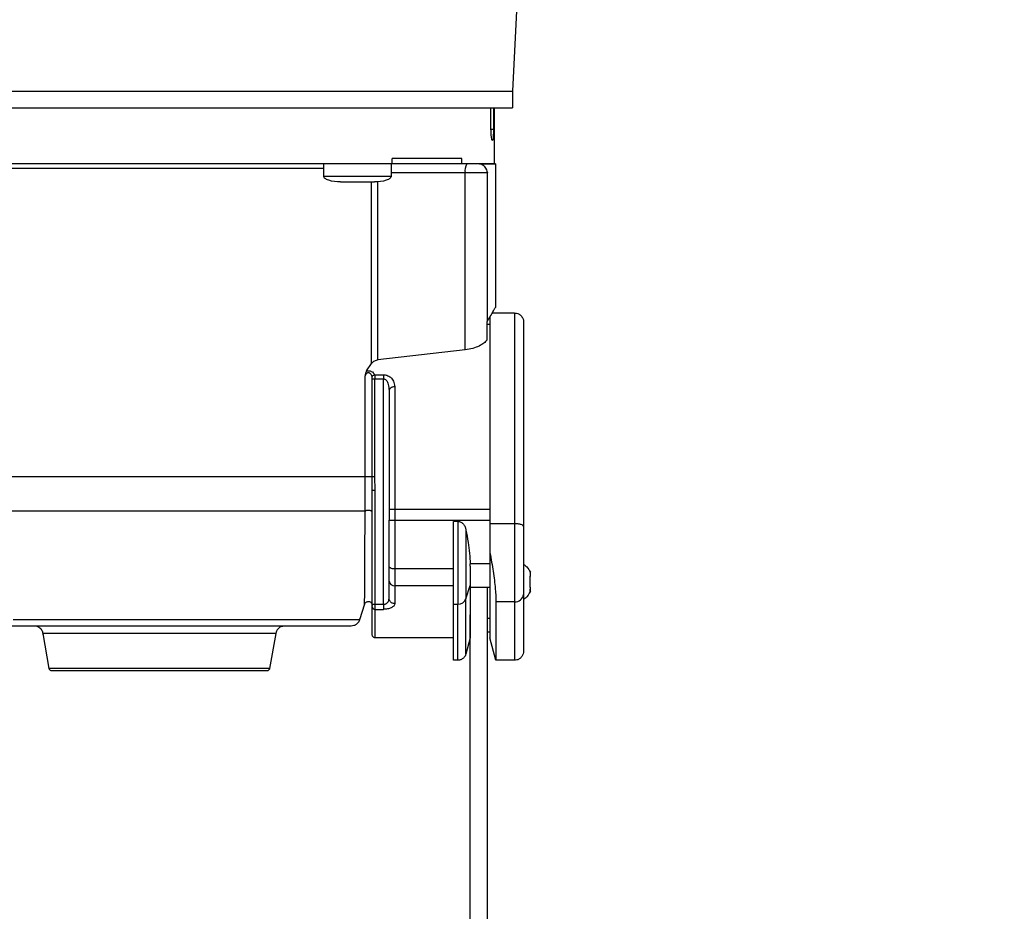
# Model space of a CAD drawing. Header units: inches. Extents: x 170 to 288, y 234 to 248.
# Tile 418 of 480: x 256.281 to 256.512, y 244.055 to 244.264. Entities that reach past the tile are written whole.
import ezdxf

# ---------------------------------------------------------------- set-up
doc = ezdxf.new("R2010")
doc.units = ezdxf.units.IN
doc.header["$LTSCALE"] = 0.25
doc.header["$MEASUREMENT"] = 0
doc.layers.add('ANNOTATIONS', color=1, linetype='Continuous')
doc.layers.add('STANDARD Z GUIDE MOTOR RH', color=7, linetype='Continuous')
doc.styles.add('ARIAL', font='arial.ttf', dxfattribs={"height": 0.09375})
doc.dimstyles.new('STANDARD$0', dxfattribs={"dimtxt": 0.09375, "dimasz": 0.09375, "dimexe": 0.03125, "dimexo": 0.046875, "dimgap": 0.09, "dimtad": 0, "dimtih": 1, "dimtoh": 1, "dimdec": 4, "dimzin": 0, "dimdsep": 46, "dimtxsty": 'ARIAL', "dimcen": 0.09, "dimadec": 0, "dimazin": 0, "dimtfac": 1, "dimtdec": 4, "dimtofl": 0, "dimtmove": 0, "dimatfit": 1, "dimfxl": 1, "dimtolj": 1, "dimtzin": 0, "dimarcsym": 0})

# ---------------------------------------------------------------- blocks, each defined once
blk = doc.blocks.new('*D38')
at = {"layer": 'ANNOTATIONS', "color": 0, "lineweight": -2, "transparency": 16777216}
for p, q in [((255.6056498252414, 244.2748611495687), (255.6056498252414, 245.4337754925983)), ((256.5118994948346, 244.7789401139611), (256.5118994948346, 245.4337754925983)), ((255.6993998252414, 245.4025254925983), (255.8056151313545, 245.4025254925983)), ((256.4181494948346, 245.4025254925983), (256.3862588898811, 245.4025254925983))]:
    blk.add_line(p, q, dxfattribs=at)
at = {"layer": 'ANNOTATIONS', "color": 0, "transparency": 16777216}
for points in [[(255.6993998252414, 245.4181504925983), (255.6993998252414, 245.3869004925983), (255.6056498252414, 245.4025254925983)], [(256.4181494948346, 245.4181504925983), (256.4181494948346, 245.3869004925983), (256.5118994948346, 245.4025254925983)]]:
    blk.add_solid(points, dxfattribs=at)
at = {"layer": 'defpoints', "color": 0, "transparency": 16777216}
for p in [(256.5118994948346, 245.4025254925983), (256.5118994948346, 244.6851901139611), (255.6056498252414, 244.1811111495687)]:
    blk.add_point(p, dxfattribs=at)
at = {"layer": 'ANNOTATIONS', "color": 0, "transparency": 16777216, "insert": (256.0959370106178, 245.4025254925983), "char_height": 0.09375, "attachment_point": 5, "style": 'ARIAL'}
blk.add_mtext('\\A1;27 1/2"', dxfattribs=at)

msp = doc.modelspace()

# ---------------------------------------------------------------- linework, layer by layer
at = {"layer": 'STANDARD Z GUIDE MOTOR RH'}
for p, q in [((256.3988878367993, 244.2917397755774), (256.396656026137, 244.247120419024)), ((256.396656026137, 244.247120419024), (256.396656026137, 244.2431833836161)), ((256.3916498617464, 244.2381233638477), (256.3915929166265, 244.2431836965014)), ((256.3922515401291, 244.2431830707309), (256.3922271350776, 244.2381228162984)), ((256.3923910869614, 244.2431830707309), (256.3923907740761, 244.2300527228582)), ((256.3525025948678, 244.2271728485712), (256.3525029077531, 244.2300596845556)), ((256.3682507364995, 244.2300596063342), (256.3682507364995, 244.2271726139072)), ((256.3684966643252, 244.2300596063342), (256.3684966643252, 244.2313719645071)), ((256.3848486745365, 244.2300597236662), (256.3684966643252, 244.2300599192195)), ((256.3848486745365, 244.2300597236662), (256.3848486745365, 244.2313720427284)), ((256.3889534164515, 244.2300598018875), (256.3848486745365, 244.2300597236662)), ((256.3893801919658, 244.2300598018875), (256.3889534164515, 244.2300598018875)), ((256.392718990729, 244.2300702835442), (256.3927183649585, 244.1964531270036)), ((256.3856002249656, 244.2279601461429), (256.3682507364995, 244.2279603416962)), ((256.3855995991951, 244.1865120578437), (256.3856002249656, 244.2279601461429)), ((256.3908676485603, 244.1933108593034), (256.3908682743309, 244.2279601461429)), ((256.3574746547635, 244.225860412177), (256.3575325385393, 244.225860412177)), ((256.3632207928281, 244.2258603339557), (256.3641319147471, 244.2258603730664)), ((256.3636957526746, 244.1833226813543), (256.3636966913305, 244.2258603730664)), ((256.3651813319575, 244.1841371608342), (256.3651819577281, 244.2259730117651)), ((256.3908676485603, 244.1933108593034), (256.3907496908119, 244.1931326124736)), ((256.3907496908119, 244.188866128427), (256.3907496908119, 244.1931326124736)), ((256.3919389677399, 244.1951519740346), (256.3971804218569, 244.1951518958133)), ((256.3907496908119, 244.1925273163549), (256.3914058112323, 244.1925272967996)), ((256.3855995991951, 244.1865120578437), (256.3651813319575, 244.1841371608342)), ((256.3625064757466, 244.1815640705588), (256.3636957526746, 244.1833226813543)), ((256.3621435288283, 244.1567893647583), (256.3621438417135, 244.1804397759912)), ((256.3638230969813, 244.1567893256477), (256.3638234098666, 244.1797161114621)), ((256.3644009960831, 244.180669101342), (256.3664713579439, 244.1806690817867)), ((256.3644626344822, 244.156789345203), (256.3644629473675, 244.1797160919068)), ((256.3644629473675, 244.1797160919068), (256.3664713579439, 244.1797160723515)), ((256.3664707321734, 244.1268961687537), (256.3664713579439, 244.1797160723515)), ((256.3677263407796, 244.1773526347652), (256.3677835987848, 244.1769970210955)), ((256.3678746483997, 244.1772968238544), (256.3677663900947, 244.1774452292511)), ((256.3678758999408, 244.1773165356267), (256.3677835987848, 244.1769970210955)), ((256.3638462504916, 244.1536437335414), (256.3638230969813, 244.1567893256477)), ((256.3645023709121, 244.153643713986), (256.3644626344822, 244.1567893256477)), ((256.3638459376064, 244.1268962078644), (256.3638462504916, 244.1536437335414)), ((256.3645020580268, 244.1268961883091), (256.3645023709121, 244.153643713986)), ((256.3677832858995, 244.1492199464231), (256.3677832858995, 244.1465952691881)), ((256.3690955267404, 244.1492199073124), (256.3914051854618, 244.1492195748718)), ((256.3690955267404, 244.1465952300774), (256.3914051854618, 244.1465948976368)), ((256.3838950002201, 244.1463260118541), (256.3828749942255, 244.1463260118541)), ((256.3971794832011, 244.1457688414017), (256.3914051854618, 244.1457689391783)), ((256.3868117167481, 244.1358379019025), (256.386793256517, 244.1363587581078)), ((256.3914051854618, 244.1363586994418), (256.386793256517, 244.1363587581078)), ((256.3690952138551, 244.1335507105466), (256.3690952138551, 244.1270647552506)), ((256.3690955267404, 244.1352922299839), (256.3828749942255, 244.1352920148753)), ((256.4008540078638, 244.1333727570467), (256.4008202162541, 244.1333727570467)), ((256.4008540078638, 244.1334393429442), (256.4008296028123, 244.1334393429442)), ((256.4008540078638, 244.1344355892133), (256.4008540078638, 244.1333727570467)), ((256.4008540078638, 244.1312239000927), (256.4008540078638, 244.1330949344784)), ((256.3677829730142, 244.1282227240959), (256.3677829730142, 244.1323276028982)), ((256.3828749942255, 244.1312499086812), (256.3690952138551, 244.1312501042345)), ((256.3857960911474, 244.1281378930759), (256.3868117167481, 244.1312651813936)), ((256.3914051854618, 244.1308469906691), (256.3868117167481, 244.130847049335)), ((256.3907487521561, 244.1308469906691), (256.390747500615, 244.0309176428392)), ((256.4008277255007, 244.1308795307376), (256.4008540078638, 244.1308795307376)), ((256.4008540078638, 244.1308795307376), (256.4008540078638, 244.1308451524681)), ((256.4008536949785, 244.1298833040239), (256.4008536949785, 244.1304050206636)), ((256.3620537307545, 244.1269217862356), (256.3608585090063, 244.1232437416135)), ((256.3645020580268, 244.1268961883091), (256.3664707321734, 244.1268961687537)), ((256.3645020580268, 244.125712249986), (256.3645020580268, 244.1268961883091)), ((256.3677338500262, 244.1279832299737), (256.3677829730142, 244.1282227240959)), ((256.3828746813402, 244.1269400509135), (256.3838946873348, 244.1269400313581)), ((256.3838946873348, 244.1137872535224), (256.3838946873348, 244.1269400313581)), ((256.3857960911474, 244.1152462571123), (256.3857960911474, 244.1281378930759)), ((256.3971791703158, 244.1274901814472), (256.3928116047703, 244.1274902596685)), ((256.3971791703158, 244.1274901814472), (256.3971791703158, 244.1137870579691)), ((256.3645020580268, 244.125712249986), (256.3664704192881, 244.1257122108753)), ((256.3645020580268, 244.1190369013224), (256.3645020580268, 244.125712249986)), ((256.386810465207, 244.0309177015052), (256.3868117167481, 244.1244232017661)), ((256.3907487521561, 244.1236215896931), (256.3914048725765, 244.1236215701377)), ((256.2881733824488, 244.1118374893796), (256.2867240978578, 244.1200588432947)), ((256.3412302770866, 244.1200580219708), (256.339780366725, 244.1118367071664)), ((256.3914048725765, 244.120348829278), (256.3907487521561, 244.120348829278)), ((256.3828746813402, 244.1190366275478), (256.3645020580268, 244.1190369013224)), ((256.3868117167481, 244.1190365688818), (256.3857960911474, 244.1152462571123)), ((256.392811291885, 244.1137871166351), (256.3914048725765, 244.1190364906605)), ((256.3838946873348, 244.1137872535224), (256.3828681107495, 244.1137872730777)), ((256.3971791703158, 244.1137870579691), (256.392811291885, 244.1137871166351))]:
    msp.add_line(p, q, dxfattribs=at)
at = {"layer": 'STANDARD Z GUIDE MOTOR RH', "flags": 128}
for points in [[(256.2781066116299, 244.2471210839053), (256.2837735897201, 244.2471209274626), (256.2896095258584, 244.2471208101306), (256.2955815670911, 244.2471206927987), (256.3016565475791, 244.2471206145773), (256.3078003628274, 244.2471204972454), (256.3139789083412, 244.247120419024), (256.320157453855, 244.2471203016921), (256.3263012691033, 244.2471202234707), (256.3323762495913, 244.2471201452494), (256.3383486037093, 244.2471201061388), (256.3441842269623, 244.2471200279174), (256.3498512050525, 244.2471199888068), (256.3553176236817, 244.2471199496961), (256.3605528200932, 244.2471199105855), (256.365527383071, 244.2471199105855), (256.3702137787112, 244.2471198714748), (256.3745857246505, 244.2471198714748), (256.3786185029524, 244.2471199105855), (256.3822898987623, 244.2471199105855), (256.3855795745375, 244.2471199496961), (256.3884684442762, 244.2471199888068), (256.3909408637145, 244.2471200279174), (256.3929830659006, 244.2471201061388), (256.394583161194, 244.2471201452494), (256.3957327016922, 244.2471202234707), (256.3964248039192, 244.2471203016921), (256.396656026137, 244.247120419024)], [(256.2781066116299, 244.2431840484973), (256.2837735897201, 244.2431839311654), (256.2896095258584, 244.2431838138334), (256.2955815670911, 244.2431836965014), (256.3016565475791, 244.2431835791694), (256.3078003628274, 244.2431835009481), (256.3139789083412, 244.2431833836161), (256.320157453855, 244.2431833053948), (256.3263012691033, 244.2431832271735), (256.3323762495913, 244.2431831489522), (256.338348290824, 244.2431830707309), (256.3441842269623, 244.2431830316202), (256.3498512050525, 244.2431829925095), (256.3553176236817, 244.2431829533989), (256.3605525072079, 244.2431829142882), (256.365527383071, 244.2431828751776), (256.3786185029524, 244.2431828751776), (256.3822898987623, 244.2431829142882), (256.3855795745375, 244.2431829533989), (256.3884684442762, 244.2431829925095), (256.3909408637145, 244.2431830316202), (256.3929830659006, 244.2431830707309), (256.394583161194, 244.2431831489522), (256.3957327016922, 244.2431832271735), (256.3964248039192, 244.2431833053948), (256.396656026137, 244.2431833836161)], [(256.3525029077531, 244.2290102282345), (256.3452621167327, 244.2290102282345), (256.3407891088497, 244.2290102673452), (256.3360867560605, 244.2290103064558), (256.3311954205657, 244.2290103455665), (256.3261570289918, 244.2290103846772), (256.3210141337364, 244.2290104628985), (256.3158111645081, 244.2290105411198), (256.3105925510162, 244.2290106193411), (256.3054030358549, 244.2290106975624), (256.3002867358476, 244.2290107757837), (256.2952874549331, 244.2290108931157), (256.2904480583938, 244.2290110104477), (256.2858101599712, 244.229011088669), (256.2814131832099, 244.229011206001), (256.2772946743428, 244.229011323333), (256.275454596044, 244.2290113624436)], [(256.3908682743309, 244.2279601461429), (256.3905910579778, 244.2279601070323), (256.3865366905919, 244.2279601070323), (256.3856002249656, 244.2279601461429)], [(256.3525025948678, 244.2271728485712), (256.3526421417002, 244.2271728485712), (256.3532522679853, 244.2271728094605), (256.3543098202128, 244.2271727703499), (256.3557484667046, 244.2271727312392), (256.3574780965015, 244.2271726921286), (256.3593898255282, 244.2271726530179), (256.3613635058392, 244.2271726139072), (256.3632752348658, 244.2271725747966), (256.3675013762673, 244.2271725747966), (256.3681111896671, 244.2271726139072), (256.3682507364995, 244.2271726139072)], [(256.3632267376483, 244.225860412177), (256.3632761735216, 244.2258603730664)], [(256.3914061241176, 244.1943584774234), (256.3914061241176, 244.192981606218), (256.3914058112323, 244.1913174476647), (256.3914058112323, 244.1729155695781), (256.3914054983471, 244.16874954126), (256.3914054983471, 244.1551990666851), (256.3914051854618, 244.1504907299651)], [(256.3971804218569, 244.1951518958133), (256.3971804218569, 244.1941829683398), (256.3971801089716, 244.1929815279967), (256.3971801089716, 244.1768309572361), (256.3971797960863, 244.1729154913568), (256.3971797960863, 244.1551989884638), (256.3971794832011, 244.1504906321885), (256.3971794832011, 244.1457688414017)], [(256.369096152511, 244.1778650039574), (256.3690958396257, 244.1748178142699), (256.3690958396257, 244.1570022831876), (256.3690955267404, 244.153127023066)], [(256.3621435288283, 244.1567893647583), (256.3592599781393, 244.156789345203), (256.3559987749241, 244.1567893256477), (256.3523868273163, 244.1567893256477), (256.3484544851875, 244.156789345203), (256.3442342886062, 244.1567893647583), (256.3397619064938, 244.1567893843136), (256.3350742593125, 244.1567894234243), (256.3302107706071, 244.156789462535), (256.3252118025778, 244.1567895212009), (256.3201189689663, 244.1567895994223), (256.3149751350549, 244.1567896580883), (256.3098228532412, 244.1567897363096), (256.3047053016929, 244.1567898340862), (256.2996650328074, 244.1567899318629), (256.2947439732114, 244.1567900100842), (256.2899837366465, 244.1567901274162), (256.285423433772, 244.1567902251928), (256.2811015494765, 244.1567903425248), (256.2770537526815, 244.1567904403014), (256.2733141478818, 244.1567905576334), (256.2699137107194, 244.1567906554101)], [(256.3690955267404, 244.153127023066), (256.3690955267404, 244.1341092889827), (256.3690952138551, 244.1335507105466)], [(256.3677832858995, 244.1492199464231), (256.3678086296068, 244.1492199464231), (256.3678830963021, 244.1492199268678), (256.3681675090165, 244.1492199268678), (256.368366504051, 244.1492199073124), (256.3690955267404, 244.1492199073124)], [(256.3914051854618, 244.1504907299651), (256.3914051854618, 244.1317063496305), (256.3914048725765, 244.1286292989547), (256.3914048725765, 244.1190364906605)], [(256.3621641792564, 244.1486787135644), (256.3594805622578, 244.148678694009), (256.356408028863, 244.1486786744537), (256.3492029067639, 244.1486786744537), (256.3451322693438, 244.148678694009), (256.3407953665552, 244.1486787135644), (256.3362288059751, 244.148678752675), (256.3314723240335, 244.1486787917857), (256.3265656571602, 244.1486788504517), (256.3215516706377, 244.1486789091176), (256.3164729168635, 244.148678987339), (256.3113725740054, 244.1486790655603), (256.3062947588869, 244.1486791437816), (256.3012826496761, 244.1486792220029), (256.2963787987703, 244.1486793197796), (256.2916257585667, 244.1486794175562), (256.2870638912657, 244.1486795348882), (256.2827323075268, 244.1486796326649), (256.2786679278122, 244.1486797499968), (256.2749054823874, 244.1486798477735), (256.2714771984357, 244.1486799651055)], [(256.3677832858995, 244.1465952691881), (256.3678830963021, 244.1465952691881), (256.3680044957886, 244.1465952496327), (256.368366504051, 244.1465952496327), (256.368593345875, 244.1465952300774), (256.3690955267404, 244.1465952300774)], [(256.3838950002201, 244.1463260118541), (256.3838950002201, 244.1350807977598), (256.3838946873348, 244.1326973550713), (256.3838946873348, 244.1269400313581)], [(256.3971794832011, 244.1457688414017), (256.3971794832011, 244.1335167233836), (256.3971791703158, 244.1312157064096), (256.3971791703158, 244.1274901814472)], [(256.3857964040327, 244.1442823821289), (256.3857964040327, 244.1314505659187), (256.3857960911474, 244.129631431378), (256.3857960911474, 244.1281378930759)], [(256.3638459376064, 244.1268962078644), (256.3642511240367, 244.1268962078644), (256.3643740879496, 244.1268961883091), (256.3645020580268, 244.1268961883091)], [(256.3928116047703, 244.1274902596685), (256.3928116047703, 244.1241626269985), (256.392811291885, 244.1212669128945), (256.392811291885, 244.1137871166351)], [(256.3608585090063, 244.1232437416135), (256.3606263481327, 244.1232436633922), (256.359932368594, 244.1232436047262), (256.3587837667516, 244.1232435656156), (256.3571911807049, 244.1232435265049), (256.355170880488, 244.1232434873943), (256.3527428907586, 244.1232434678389), (256.3499309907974, 244.1232434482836), (256.343270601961, 244.1232434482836), (256.3394881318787, 244.1232434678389), (256.3354531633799, 244.1232434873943), (256.3312054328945, 244.1232435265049), (256.3267871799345, 244.1232435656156), (256.3222422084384, 244.1232436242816), (256.3176152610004, 244.1232436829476), (256.3129526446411, 244.1232437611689), (256.3082997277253, 244.1232438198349), (256.3037034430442, 244.1232439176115), (256.299208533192, 244.1232439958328), (256.2948600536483, 244.1232440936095), (256.2907005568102, 244.1232441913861), (256.2867716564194, 244.1232442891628), (256.28311215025, 244.1232443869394), (256.2797580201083, 244.1232444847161)], [(256.3412302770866, 244.1200580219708), (256.3409968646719, 244.1200579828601), (256.3403016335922, 244.1200579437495), (256.339155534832, 244.1200579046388), (256.3375789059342, 244.1200578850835), (256.3355983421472, 244.1200578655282), (256.3305677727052, 244.1200578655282), (256.3276034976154, 244.1200578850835), (256.3244064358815, 244.1200579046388), (256.3210307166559, 244.1200579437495), (256.3175342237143, 244.1200579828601), (256.3139770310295, 244.1200580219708), (256.3104198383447, 244.1200580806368), (256.3069233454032, 244.1200581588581), (256.3035476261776, 244.1200582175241), (256.3003505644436, 244.1200582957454), (256.2973862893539, 244.1200583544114), (256.2947061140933, 244.1200584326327), (256.2923557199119, 244.1200585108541), (256.2903751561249, 244.1200585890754), (256.2887985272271, 244.1200586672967), (256.2876524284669, 244.1200587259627), (256.2869571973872, 244.1200587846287), (256.2867240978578, 244.1200588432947)], [(256.339780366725, 244.1118367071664), (256.3397744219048, 244.1118367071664), (256.3394696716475, 244.1118366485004), (256.3387099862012, 244.1118366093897), (256.3375091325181, 244.1118365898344), (256.3358880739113, 244.1118365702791), (256.3338762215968, 244.1118365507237), (256.3288293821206, 244.1118365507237), (256.3258845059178, 244.1118365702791), (256.3227271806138, 244.1118366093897), (256.3194134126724, 244.111836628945), (256.3160029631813, 244.111836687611), (256.3125562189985, 244.1118367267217), (256.3091348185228, 244.1118367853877), (256.3057997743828, 244.111836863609), (256.302610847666, 244.111836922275), (256.299624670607, 244.1118370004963), (256.2968944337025, 244.1118370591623), (256.2944692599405, 244.1118371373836), (256.2923920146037, 244.1118372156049), (256.290700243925, 244.1118372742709), (256.2894236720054, 244.1118373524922), (256.2885851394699, 244.1118374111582), (256.2881996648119, 244.1118374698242), (256.2881733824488, 244.1118374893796)]]:
    msp.add_lwpolyline(points, dxfattribs=at)
at = {"layer": 'STANDARD Z GUIDE MOTOR RH'}
for centre, radius, start, end in [((256.3888952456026, 244.2284691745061), 0.003334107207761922, 151.504535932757, 188.7818664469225), ((256.3565270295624, 244.2428563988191), 0.01699617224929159, 269.7053670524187, 270.3192445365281), ((256.3642264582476, 244.2428270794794), 0.01696696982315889, 269.680734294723, 270.2946117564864), ((256.368789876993, 244.1368070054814), 0.001545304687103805, 229.3384652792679, 281.4079026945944), ((256.3689883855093, 244.132457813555), 0.001212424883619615, 186.1652790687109, 275.0549614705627), ((256.5529091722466, 244.1304899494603), 0.1520555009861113, 179.879442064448, 180.0320018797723), ((257.3153906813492, 244.1300451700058), 0.9145370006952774, 179.9515325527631, 180.0101409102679), ((256.3973567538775, 244.1294165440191), 0.001934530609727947, 264.7330205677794, 353.5247309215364), ((256.364471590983, 244.126338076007), 0.000626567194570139, 183.0948273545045, 272.7871259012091), ((256.3840009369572, 244.1288793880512), 0.001942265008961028, 266.8641275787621, 337.5567491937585)]:
    msp.add_arc(centre, radius, start, end, dxfattribs=at)
for points, knots in [([(256.3922271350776, 244.2381228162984), (256.3922228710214, 244.2377824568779), (256.3922142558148, 244.2370947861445), (256.3921682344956, 244.2362391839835), (256.3920943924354, 244.2356670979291), (256.3919935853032, 244.2354670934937), (256.3918768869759, 244.2356686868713), (256.3917648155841, 244.2362426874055), (256.3916770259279, 244.2370973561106), (256.391658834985, 244.23778443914), (256.3916498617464, 244.2381233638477)], [0, 0, 0, 0, 0.1219228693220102, 0.246336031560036, 0.371992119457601, 0.4992337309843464, 0.6273801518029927, 0.7537986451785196, 0.878553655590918, 0.9999999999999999, 0.9999999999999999, 0.9999999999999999, 0.9999999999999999]), ([(256.3922271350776, 244.2381228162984), (256.3921631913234, 244.2381274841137), (256.3920340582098, 244.2381369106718), (256.3918631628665, 244.2381453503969), (256.3917587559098, 244.2381481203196), (256.3917380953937, 244.2381486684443)], [0, 0, 0, 0, 0.4403368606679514, 0.8892513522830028, 0.9999999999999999, 0.9999999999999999, 0.9999999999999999, 0.9999999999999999]), ([(256.3684966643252, 244.2300596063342), (256.3660032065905, 244.2300596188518), (256.3610163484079, 244.2300596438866), (256.3525255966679, 244.2300596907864), (256.3434669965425, 244.2300597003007), (256.3339076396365, 244.2300598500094), (256.3240260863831, 244.230059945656), (256.3139786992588, 244.2300601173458), (256.3039313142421, 244.2300602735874), (256.2940498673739, 244.2300604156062), (256.2844904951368, 244.2300606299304), (256.2754318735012, 244.2300608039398), (256.2669409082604, 244.2300610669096), (256.2619541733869, 244.2300611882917), (256.2594608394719, 244.2300612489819)], [0, 0, 0, 0, 0.08333460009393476, 0.1666672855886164, 0.2499999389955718, 0.3333327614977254, 0.4166670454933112, 0.5000011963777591, 0.5833327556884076, 0.666667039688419, 0.7499998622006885, 0.8333325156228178, 0.9166673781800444, 1, 1, 1, 1]), ([(256.3848486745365, 244.2313720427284), (256.3834060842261, 244.2313720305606), (256.3805208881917, 244.2313720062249), (256.3750175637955, 244.2313719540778), (256.3706702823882, 244.2313719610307), (256.3684966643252, 244.2313719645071)], [0, 0, 0, 0, 0.3333332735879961, 0.6666701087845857, 0.9999999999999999, 0.9999999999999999, 0.9999999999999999, 0.9999999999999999]), ([(256.3889534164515, 244.2300598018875), (256.3899535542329, 244.2300598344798), (256.3919538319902, 244.2300598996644), (256.3922451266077, 244.23006004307), (256.3923907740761, 244.2300601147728)], [0, 0, 0, 0, 0.499999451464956, 1, 1, 1, 1]), ([(256.3923907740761, 244.2300601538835), (256.3925315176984, 244.2300601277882), (256.3929727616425, 244.2300600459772), (256.3921094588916, 244.2300599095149), (256.3902899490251, 244.2300598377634), (256.3893801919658, 244.2300598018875)], [0, 0, 0, 0, 0.1897464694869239, 0.5948722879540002, 0.9999999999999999, 0.9999999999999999, 0.9999999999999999, 0.9999999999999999]), ([(256.3893801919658, 244.2300598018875), (256.3896777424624, 244.2298780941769), (256.3902581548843, 244.2295236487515), (256.3906683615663, 244.2284724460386), (256.3908682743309, 244.2279601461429)], [0, 0, 0, 0, 0.5126535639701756, 1, 1, 1, 1]), ([(256.3563742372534, 244.2258604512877), (256.3554407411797, 244.2259050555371), (256.3543242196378, 244.2259584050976), (256.353162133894, 244.2264245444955), (256.3528141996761, 244.2266387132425), (256.3526120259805, 244.2268470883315), (256.3525088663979, 244.2270310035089), (256.3525063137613, 244.2271587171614), (256.35250509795, 244.2272195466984)], [0, 0, 0, 0, 0.6348367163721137, 0.7593056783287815, 0.8593774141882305, 0.913152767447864, 0.9586349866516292, 1, 1, 1, 1]), ([(256.3563742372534, 244.2258604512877), (256.3564343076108, 244.2258604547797), (256.3565544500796, 244.2258604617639), (256.3574800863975, 244.2258604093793), (256.3588032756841, 244.2258603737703), (256.3598522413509, 244.2258603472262), (256.3603766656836, 244.2258603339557)], [0, 0, 0, 0, 0.2499928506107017, 0.4999930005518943, 0.7500243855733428, 1, 1, 1, 1]), ([(256.3603766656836, 244.2258603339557), (256.3609012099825, 244.2258603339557), (256.3619502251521, 244.2258603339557), (256.3632732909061, 244.2258603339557), (256.3641988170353, 244.2258603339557), (256.3643192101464, 244.2258603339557), (256.3643794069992, 244.2258603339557)], [0, 0, 0, 0, 0.2500204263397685, 0.5000058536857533, 0.7500016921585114, 1, 1, 1, 1]), ([(256.3682482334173, 244.2272193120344), (256.3682471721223, 244.2271584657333), (256.3682449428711, 244.2270306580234), (256.3681411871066, 244.2268470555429), (256.3679395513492, 244.2266382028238), (256.3675911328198, 244.2264245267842), (256.3664294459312, 244.2259579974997), (256.3653129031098, 244.2259048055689), (256.3643794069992, 244.2258603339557)], [0, 0, 0, 0, 0.04135982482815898, 0.08687634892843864, 0.140604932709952, 0.2407360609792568, 0.3652102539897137, 1, 1, 1, 1]), ([(256.3908676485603, 244.1933108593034), (256.3911444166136, 244.1937904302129), (256.3916884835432, 244.1947331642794), (256.3922669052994, 244.1957079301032), (256.3926089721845, 244.1962831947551), (256.3927526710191, 244.1965213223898), (256.3927140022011, 244.196456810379), (256.3927117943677, 244.1964531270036)], [0, 0, 0, 0, 0.2505461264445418, 0.4925202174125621, 0.7402900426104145, 0.985171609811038, 1, 1, 1, 1]), ([(256.3970139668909, 244.1951452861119), (256.3972143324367, 244.1951445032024), (256.3976334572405, 244.1951428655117), (256.3982465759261, 244.194900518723), (256.3988019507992, 244.1944512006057), (256.3992030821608, 244.1938052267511), (256.3992549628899, 244.1932964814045), (256.3992798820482, 244.1930521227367)], [0, 0, 0, 0, 0.1731854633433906, 0.3622694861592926, 0.5594434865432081, 0.788393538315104, 1, 1, 1, 1]), ([(256.3992798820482, 244.1930520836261), (256.3992798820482, 244.1930520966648), (256.3992798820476, 244.193136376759), (256.3992798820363, 244.1928560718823), (256.3992798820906, 244.1921943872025), (256.3992798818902, 244.1910094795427), (256.3992798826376, 244.1893860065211), (256.3992798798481, 244.1873276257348), (256.399279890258, 244.184855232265), (256.3992798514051, 244.1820006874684), (256.3992799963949, 244.1787889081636), (256.399279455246, 244.1752604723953), (256.3992795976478, 244.1714480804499), (256.3992795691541, 244.1673976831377), (256.39927954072, 244.1631490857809), (256.3992796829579, 244.1587511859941), (256.3992791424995, 244.1542502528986), (256.3992792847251, 244.1496923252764), (256.3992792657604, 244.1466580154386), (256.3992792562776, 244.1451408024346)], [0, 0, 0, 0, 9.671306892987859e-06, 0.06251390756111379, 0.125007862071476, 0.1875128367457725, 0.2500065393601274, 0.3125112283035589, 0.3750058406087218, 0.4375105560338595, 0.5000044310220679, 0.562508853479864, 0.6250035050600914, 0.6875076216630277, 0.7500022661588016, 0.8125067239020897, 0.8750014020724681, 0.9374983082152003, 1, 1, 1, 1]), ([(256.3907496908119, 244.188866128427), (256.39074667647, 244.1888616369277), (256.3907215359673, 244.1888241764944), (256.390537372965, 244.1885716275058), (256.3900288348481, 244.1880691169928), (256.3889292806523, 244.1873955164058), (256.3874248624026, 244.1867970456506), (256.3862077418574, 244.1866070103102), (256.3855995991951, 244.1865120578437)], [0, 0, 0, 0, 0.004520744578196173, 0.03770434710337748, 0.2546075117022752, 0.5043672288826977, 0.7523536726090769, 0.9999999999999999, 0.9999999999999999, 0.9999999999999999, 0.9999999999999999]), ([(256.3651813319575, 244.1841371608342), (256.3650332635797, 244.1841106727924), (256.3647283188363, 244.1840561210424), (256.36432022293, 244.1838828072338), (256.3639520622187, 244.1836405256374), (256.363784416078, 244.1834326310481), (256.3636957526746, 244.1833226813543)], [0, 0, 0, 0, 0.2217778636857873, 0.4567483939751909, 0.7126892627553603, 0.9999999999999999, 0.9999999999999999, 0.9999999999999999, 0.9999999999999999]), ([(256.3625064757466, 244.1815640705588), (256.3624657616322, 244.1814924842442), (256.3623784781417, 244.1813390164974), (256.3622537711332, 244.1809577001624), (256.3621868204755, 244.1806422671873), (256.3621438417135, 244.1804397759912)], [0, 0, 0, 0, 0.2384053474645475, 0.5110967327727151, 1, 1, 1, 1]), ([(256.3625064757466, 244.1815640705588), (256.3625968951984, 244.1815824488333), (256.3627766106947, 244.1816189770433), (256.3630652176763, 244.1816178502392), (256.36335172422, 244.1815727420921), (256.363730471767, 244.1814409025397), (256.3641509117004, 244.1811495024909), (256.3643140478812, 244.1808361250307), (256.3644009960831, 244.180669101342)], [0, 0, 0, 0, 0.1083604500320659, 0.2153745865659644, 0.3277441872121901, 0.4444722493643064, 0.7039152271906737, 1, 1, 1, 1]), ([(256.36378742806, 244.1801926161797), (256.3637491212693, 244.1803232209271), (256.3636807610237, 244.1805562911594), (256.3634946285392, 244.1808483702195), (256.3632982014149, 244.1810197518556), (256.363123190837, 244.1810978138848), (256.3629959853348, 244.1811258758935), (256.3628689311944, 244.1811263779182), (256.3626969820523, 244.1810913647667), (256.3624890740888, 244.1809746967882), (256.3622816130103, 244.1807439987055), (256.3621931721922, 244.180548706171), (256.3621438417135, 244.1804397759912)], [0, 0, 0, 0, 0.1754895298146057, 0.3131692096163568, 0.4323331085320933, 0.4838194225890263, 0.5316529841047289, 0.5769429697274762, 0.6235034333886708, 0.7263243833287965, 0.8473493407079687, 1, 1, 1, 1]), ([(256.36378742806, 244.1801925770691), (256.3638100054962, 244.1802451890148), (256.3638565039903, 244.1803535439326), (256.3640045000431, 244.1804996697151), (256.364192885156, 244.1806149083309), (256.3643329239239, 244.1806513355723), (256.3644009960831, 244.180669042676)], [0, 0, 0, 0, 0.242287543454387, 0.4989940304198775, 0.7564634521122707, 0.9999999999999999, 0.9999999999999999, 0.9999999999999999, 0.9999999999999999]), ([(256.3638234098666, 244.1797161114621), (256.3638228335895, 244.1798077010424), (256.3638217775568, 244.1799755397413), (256.3637981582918, 244.1801248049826), (256.36378742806, 244.1801926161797)], [0, 0, 0, 0, 0.5457000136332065, 1, 1, 1, 1]), ([(256.3638234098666, 244.1797161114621), (256.3638468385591, 244.1797161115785), (256.3638937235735, 244.1797161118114), (256.364047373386, 244.179716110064), (256.3642421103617, 244.1797161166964), (256.3643893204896, 244.1797161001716), (256.3644629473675, 244.1797160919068)], [0, 0, 0, 0, 0.2499530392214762, 0.5002008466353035, 0.7500263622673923, 0.9999999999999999, 0.9999999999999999, 0.9999999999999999, 0.9999999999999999]), ([(256.3644009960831, 244.180669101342), (256.3644190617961, 244.1805441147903), (256.3644473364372, 244.1803484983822), (256.3644608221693, 244.1800070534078), (256.3644622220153, 244.1798154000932), (256.3644629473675, 244.1797160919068)], [0, 0, 0, 0, 0.4602336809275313, 0.7203115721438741, 1, 1, 1, 1]), ([(256.3664713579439, 244.1806690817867), (256.3666095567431, 244.1806629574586), (256.3668888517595, 244.1806505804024), (256.3673212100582, 244.1805430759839), (256.3677530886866, 244.1803583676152), (256.3683459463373, 244.179947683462), (256.3689617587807, 244.1791294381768), (256.3690474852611, 244.178322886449), (256.369096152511, 244.1778650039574)], [0, 0, 0, 0, 0.08003907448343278, 0.1617562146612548, 0.2637702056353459, 0.3724612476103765, 0.6437438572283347, 1, 1, 1, 1]), ([(256.3664713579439, 244.1806690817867), (256.3664713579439, 244.1806041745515), (256.3664713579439, 244.180474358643), (256.3664713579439, 244.1802379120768), (256.3664713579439, 244.1799828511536), (256.3664713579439, 244.179804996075), (256.3664713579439, 244.1797160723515)], [0, 0, 0, 0, 0.2499909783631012, 0.4999874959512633, 0.7500044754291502, 1, 1, 1, 1]), ([(256.3664713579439, 244.1797160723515), (256.3665251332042, 244.1797123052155), (256.3666357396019, 244.1797045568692), (256.3668612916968, 244.1796201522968), (256.3672234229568, 244.1793326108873), (256.3676439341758, 244.1785601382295), (256.3676941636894, 244.1778235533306), (256.3677263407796, 244.1773516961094)], [0, 0, 0, 0, 0.05130874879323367, 0.1055332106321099, 0.2306854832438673, 0.5071761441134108, 1, 1, 1, 1]), ([(256.3677835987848, 244.1769970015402), (256.3677835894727, 244.1750125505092), (256.3677835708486, 244.1710436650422), (256.3677837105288, 244.1641375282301), (256.3677831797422, 244.1568103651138), (256.3677832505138, 244.1517500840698), (256.3677832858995, 244.1492199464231)], [0, 0, 0, 0, 0.2500009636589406, 0.4999998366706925, 0.7500002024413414, 0.9999999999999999, 0.9999999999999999, 0.9999999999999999, 0.9999999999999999]), ([(256.369096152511, 244.1778650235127), (256.368931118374, 244.1778533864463), (256.3686771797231, 244.1778354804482), (256.3683711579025, 244.1777275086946), (256.368162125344, 244.1776150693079), (256.3679886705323, 244.1774769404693), (256.3679132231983, 244.1773696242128), (256.3678758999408, 244.1773165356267)], [0, 0, 0, 0, 0.3148556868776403, 0.4844696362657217, 0.6574370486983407, 0.8305365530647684, 1, 1, 1, 1]), ([(256.3638230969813, 244.1567893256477), (256.3637952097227, 244.1567893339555), (256.3637394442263, 244.1567893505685), (256.3635645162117, 244.156789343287), (256.363339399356, 244.1567893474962), (256.3630773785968, 244.1567893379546), (256.362802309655, 244.156789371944), (256.362539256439, 244.1567893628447), (256.3623054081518, 244.1567893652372), (256.3621975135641, 244.156789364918), (256.3621435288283, 244.1567893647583)], [0, 0, 0, 0, 0.125006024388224, 0.249971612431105, 0.3750634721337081, 0.4999455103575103, 0.6249676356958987, 0.7500279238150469, 0.8749272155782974, 0.9999999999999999, 0.9999999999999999, 0.9999999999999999, 0.9999999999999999]), ([(256.3621641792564, 244.1486787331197), (256.3621583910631, 244.1499343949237), (256.3621468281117, 244.1524428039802), (256.3621446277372, 244.1553416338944), (256.3621435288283, 244.1567893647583)], [0, 0, 0, 0, 0.5005809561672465, 0.9999999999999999, 0.9999999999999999, 0.9999999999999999, 0.9999999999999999]), ([(256.3644626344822, 244.156789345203), (256.3643890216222, 244.1567893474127), (256.3642417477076, 244.1567893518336), (256.364046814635, 244.1567893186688), (256.3638934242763, 244.1567893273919), (256.363846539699, 244.1567893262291), (256.3638230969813, 244.1567893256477)], [0, 0, 0, 0, 0.2499716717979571, 0.5001070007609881, 0.7500489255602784, 0.9999999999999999, 0.9999999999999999, 0.9999999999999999, 0.9999999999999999]), ([(256.3638462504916, 244.1536437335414), (256.363856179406, 244.1536437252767), (256.3638760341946, 244.1536437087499), (256.364027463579, 244.1536437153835), (256.3642445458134, 244.153643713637), (256.3644164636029, 244.1536437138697), (256.3645023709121, 244.153643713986)], [0, 0, 0, 0, 0.2500264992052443, 0.4999764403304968, 0.7501382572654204, 1, 1, 1, 1]), ([(256.3620537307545, 244.1269218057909), (256.3620540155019, 244.1269802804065), (256.3620545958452, 244.1270994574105), (256.3620602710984, 244.1280894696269), (256.362069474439, 244.1297405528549), (256.3620855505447, 244.1325014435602), (256.3621064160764, 244.1365857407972), (256.3621346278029, 244.1421610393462), (256.3621539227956, 244.1464166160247), (256.3621641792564, 244.1486787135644)], [0, 0, 0, 0, 0.08448293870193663, 0.1721845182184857, 0.2767981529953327, 0.3919840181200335, 0.568424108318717, 0.7705911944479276, 0.9999999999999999, 0.9999999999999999, 0.9999999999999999, 0.9999999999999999]), ([(256.3638462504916, 244.1483948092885), (256.3638367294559, 244.1484503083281), (256.3638175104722, 244.1485623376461), (256.3636681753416, 244.148711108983), (256.3634549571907, 244.1488228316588), (256.3631993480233, 244.1488902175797), (256.3629187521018, 244.1489135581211), (256.3626279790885, 244.1488865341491), (256.3623549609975, 244.1488086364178), (256.3622272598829, 244.1487216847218), (256.3621641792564, 244.1486787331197)], [0, 0, 0, 0, 0.1278133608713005, 0.2580016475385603, 0.3835843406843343, 0.4992247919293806, 0.6161817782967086, 0.7426490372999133, 0.8728761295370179, 1, 1, 1, 1]), ([(256.3677829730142, 244.1356347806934), (256.3677831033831, 244.1374374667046), (256.367783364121, 244.1410428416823), (256.3677833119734, 244.144744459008), (256.3677832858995, 244.1465952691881)], [0, 0, 0, 0, 0.4999995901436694, 1, 1, 1, 1]), ([(256.3828746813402, 244.1269400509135), (256.3828746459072, 244.1275194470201), (256.3828745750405, 244.128678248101), (256.382875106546, 244.1309751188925), (256.3828749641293, 244.1335438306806), (256.3828750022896, 244.136302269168), (256.3828749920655, 244.139103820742), (256.3828749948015, 244.1418015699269), (256.3828749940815, 244.1443017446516), (256.3828749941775, 244.1456512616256), (256.3828749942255, 244.1463260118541)], [0, 0, 0, 0, 0.124998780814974, 0.249999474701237, 0.3749996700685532, 0.5000004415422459, 0.6250008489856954, 0.7499996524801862, 0.8750013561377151, 1, 1, 1, 1]), ([(256.3838950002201, 244.1463260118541), (256.3840204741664, 244.1463165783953), (256.3842750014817, 244.1462974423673), (256.3847484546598, 244.1460989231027), (256.3852323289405, 244.1456736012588), (256.3856187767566, 244.1450140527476), (256.3857371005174, 244.1445266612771), (256.3857964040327, 244.1442823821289)], [0, 0, 0, 0, 0.124415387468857, 0.2523799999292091, 0.5026844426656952, 0.7507469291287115, 1, 1, 1, 1]), ([(256.3992792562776, 244.1451408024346), (256.3992782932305, 244.145155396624), (256.3992755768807, 244.1451965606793), (256.3992413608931, 244.1452772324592), (256.3991087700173, 244.1454194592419), (256.3988089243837, 244.1455595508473), (256.3983865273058, 244.1456641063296), (256.3980144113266, 244.1457236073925), (256.3976086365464, 244.1457613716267), (256.3973215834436, 244.1457663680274), (256.3971794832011, 244.1457688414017)], [0, 0, 0, 0, 0.04395098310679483, 0.1239671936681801, 0.2484940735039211, 0.4974874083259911, 0.6262866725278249, 0.7479543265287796, 0.8752295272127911, 1, 1, 1, 1]), ([(256.3992792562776, 244.1451409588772), (256.39927925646, 244.1445311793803), (256.3992792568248, 244.1433116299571), (256.3992792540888, 244.1411902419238), (256.3992792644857, 244.1389637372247), (256.3992792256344, 244.1366989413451), (256.3992793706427, 244.134494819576), (256.3992788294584, 244.1324503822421), (256.3992789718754, 244.1306171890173), (256.3992789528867, 244.1296713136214), (256.3992789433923, 244.1291983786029)], [0, 0, 0, 0, 0.1250009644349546, 0.2499999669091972, 0.3750009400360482, 0.5000006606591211, 0.6250003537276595, 0.7500005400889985, 0.8750009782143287, 0.9999999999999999, 0.9999999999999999, 0.9999999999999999, 0.9999999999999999]), ([(256.3857964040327, 244.1442823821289), (256.3859654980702, 244.1433244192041), (256.3862876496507, 244.1414993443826), (256.3866491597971, 244.138852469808), (256.3867460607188, 244.1371755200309), (256.386793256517, 244.1363587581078)], [0, 0, 0, 0, 0.3617123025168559, 0.6891206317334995, 1, 1, 1, 1]), ([(256.3914051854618, 244.1389729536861), (256.3916761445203, 244.137507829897), (256.3922182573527, 244.1345765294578), (256.3927127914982, 244.1304331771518), (256.3927787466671, 244.1284688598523), (256.3928116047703, 244.1274902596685)], [0, 0, 0, 0, 0.3339776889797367, 0.6681953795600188, 0.9999999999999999, 0.9999999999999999, 0.9999999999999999, 0.9999999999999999]), ([(256.3677829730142, 244.1323276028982), (256.3677829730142, 244.1327759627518), (256.3677829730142, 244.1336726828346), (256.3677829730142, 244.1349807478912), (256.3677829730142, 244.1356347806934)], [0, 0, 0, 0, 0.4999997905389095, 0.9999999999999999, 0.9999999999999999, 0.9999999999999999, 0.9999999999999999]), ([(256.3868120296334, 244.1358360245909), (256.3868120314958, 244.1353837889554), (256.3868120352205, 244.1344793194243), (256.3868120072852, 244.1332402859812), (256.3868121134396, 244.1321284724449), (256.3868118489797, 244.1315524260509), (256.3868117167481, 244.1312643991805)], [0, 0, 0, 0, 0.2500000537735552, 0.4999991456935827, 0.7499963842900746, 1, 1, 1, 1]), ([(256.3992792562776, 244.1362403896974), (256.3995397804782, 244.1360685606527), (256.4002400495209, 244.1356066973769), (256.4006352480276, 244.1348566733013), (256.4008834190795, 244.134385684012)], [0, 0, 0, 0, 0.3720344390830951, 1, 1, 1, 1]), ([(256.4008540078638, 244.1330949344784), (256.4008445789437, 244.1331332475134), (256.400825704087, 244.1332099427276), (256.4008152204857, 244.1333235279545), (256.4008199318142, 244.1334177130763), (256.4008357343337, 244.1334737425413), (256.4008495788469, 244.1334936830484), (256.4008540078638, 244.1335000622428)], [0, 0, 0, 0, 0.2292747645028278, 0.4589633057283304, 0.6794694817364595, 0.8974586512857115, 1, 1, 1, 1]), ([(256.4008540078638, 244.1344361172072), (256.4008445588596, 244.134458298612), (256.4008256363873, 244.1345027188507), (256.4008181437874, 244.1345207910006), (256.4008168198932, 244.1345232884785), (256.4008226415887, 244.1345098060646), (256.4008388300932, 244.1344708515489), (256.4008514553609, 244.1344419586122), (256.4008540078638, 244.1344361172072)], [0, 0, 0, 0, 0.2291495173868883, 0.4588923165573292, 0.4998883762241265, 0.7220243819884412, 0.9438005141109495, 1, 1, 1, 1]), ([(256.4008540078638, 244.1344355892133), (256.4008445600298, 244.1344577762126), (256.4008256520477, 244.1345021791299), (256.4008181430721, 244.1345202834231), (256.4008168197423, 244.1345227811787), (256.4008226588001, 244.1345092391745), (256.4008387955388, 244.1344703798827), (256.4008514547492, 244.1344414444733), (256.4008540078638, 244.1344356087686)], [0, 0, 0, 0, 0.2292961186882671, 0.4588911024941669, 0.4998871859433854, 0.7220293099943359, 0.9439387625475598, 1, 1, 1, 1]), ([(256.3868117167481, 244.1312643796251), (256.3868117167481, 244.1294174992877), (256.3868117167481, 244.1257237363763), (256.3868117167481, 244.1218997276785), (256.3868117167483, 244.119680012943), (256.3868117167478, 244.1187783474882), (256.3868117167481, 244.1190371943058), (256.3868117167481, 244.1190375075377)], [0, 0, 0, 0, 0.2499245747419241, 0.4998494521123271, 0.7497727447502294, 0.9996971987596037, 1, 1, 1, 1]), ([(256.4008540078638, 244.1308187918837), (256.4008446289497, 244.1308349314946), (256.4008258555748, 244.1308672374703), (256.4008146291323, 244.130956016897), (256.4008202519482, 244.1310615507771), (256.4008351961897, 244.1311545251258), (256.4008494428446, 244.1312070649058), (256.4008540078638, 244.1312239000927)], [0, 0, 0, 0, 0.2292973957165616, 0.4589748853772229, 0.6795269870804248, 0.8973116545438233, 1, 1, 1, 1]), ([(256.4008834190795, 244.1299332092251), (256.4005558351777, 244.1293343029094), (256.4001408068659, 244.1285755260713), (256.3994289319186, 244.1281212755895), (256.3992789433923, 244.1280255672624)], [0, 0, 0, 0, 0.7893049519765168, 0.9999999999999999, 0.9999999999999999, 0.9999999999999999, 0.9999999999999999]), ([(256.3992789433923, 244.1291983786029), (256.3992789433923, 244.1271844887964), (256.3992789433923, 244.1231567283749), (256.3992789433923, 244.1190597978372), (256.3992789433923, 244.1163795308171), (256.3992789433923, 244.1160510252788), (256.3992789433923, 244.1158867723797)], [0, 0, 0, 0, 0.2500011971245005, 0.5000000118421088, 0.7499998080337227, 1, 1, 1, 1]), ([(256.4008536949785, 244.1298833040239), (256.4008444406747, 244.1298611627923), (256.4008259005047, 244.1298168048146), (256.4008176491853, 244.1297982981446), (256.4008171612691, 244.1297973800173), (256.4008170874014, 244.1297972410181)], [0, 0, 0, 0, 0.4582063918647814, 0.9179755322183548, 1, 1, 1, 1]), ([(256.3620537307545, 244.1269218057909), (256.3620986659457, 244.1270228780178), (256.362189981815, 244.127228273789), (256.3624534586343, 244.1274476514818), (256.3627603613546, 244.1275598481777), (256.363073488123, 244.1275613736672), (256.3633708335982, 244.1274631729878), (256.3636280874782, 244.127261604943), (256.3638107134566, 244.126971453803), (256.363834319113, 244.126747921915), (256.3638459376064, 244.126637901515)], [0, 0, 0, 0, 0.1270594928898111, 0.2582062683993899, 0.3848053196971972, 0.4999702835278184, 0.6151571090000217, 0.7417755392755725, 0.8729042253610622, 1, 1, 1, 1]), ([(256.3638459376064, 244.1263042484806), (256.3638459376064, 244.1263354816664), (256.3638459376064, 244.1263973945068), (256.3638459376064, 244.1265427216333), (256.3638459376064, 244.126711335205), (256.3638459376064, 244.1268344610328), (256.3638459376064, 244.1268962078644)], [0, 0, 0, 0, 0.2522693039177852, 0.5000677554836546, 0.7492871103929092, 1, 1, 1, 1]), ([(256.3638459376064, 244.1196930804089), (256.3638459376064, 244.1197732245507), (256.3638459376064, 244.1199335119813), (256.3638459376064, 244.121248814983), (256.3638459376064, 244.1232700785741), (256.3638459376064, 244.12529286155), (256.3638459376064, 244.1263042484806)], [0, 0, 0, 0, 0.2500010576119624, 0.4999994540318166, 0.7500008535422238, 1, 1, 1, 1]), ([(256.3690952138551, 244.1270647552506), (256.3690515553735, 244.1268687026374), (256.3689679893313, 244.1264934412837), (256.3683322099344, 244.1260476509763), (256.3675945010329, 244.12581682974), (256.3669557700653, 244.1257247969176), (256.3666318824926, 244.1257163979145), (256.3664704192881, 244.1257122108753)], [0, 0, 0, 0, 0.2851801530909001, 0.5458590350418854, 0.7796846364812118, 0.8901692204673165, 1, 1, 1, 1]), ([(256.3664707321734, 244.1268961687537), (256.3664707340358, 244.1267730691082), (256.3664707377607, 244.1265268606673), (256.366470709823, 244.1261882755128), (256.3664708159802, 244.125898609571), (256.3664705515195, 244.1257743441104), (256.3664704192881, 244.1257122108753)], [0, 0, 0, 0, 0.2499952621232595, 0.5000091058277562, 0.7500025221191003, 1, 1, 1, 1]), ([(256.3664707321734, 244.1268961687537), (256.3665506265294, 244.1269004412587), (256.3667142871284, 244.1269091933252), (256.3669513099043, 244.1269774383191), (256.3671749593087, 244.12708482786), (256.3674545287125, 244.127297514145), (256.3676840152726, 244.1276027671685), (256.3677196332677, 244.1278746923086), (256.3677338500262, 244.1279832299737)], [0, 0, 0, 0, 0.1099004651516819, 0.2251269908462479, 0.3485253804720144, 0.4824878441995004, 0.7934374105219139, 1, 1, 1, 1]), ([(256.3678758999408, 244.1277949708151), (256.3678755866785, 244.1277954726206), (256.3677958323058, 244.1279232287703), (256.3677893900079, 244.1280732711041), (256.3677829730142, 244.1282227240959)], [0, 0, 0, 0, 0.003927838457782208, 1, 1, 1, 1]), ([(256.3690952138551, 244.1270647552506), (256.3689301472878, 244.1270802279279), (256.3686762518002, 244.1271040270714), (256.3683704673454, 244.1272483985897), (256.3681611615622, 244.127398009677), (256.3679885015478, 244.1275821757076), (256.3679130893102, 244.1277246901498), (256.3678758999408, 244.1277949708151)], [0, 0, 0, 0, 0.3152584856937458, 0.4849116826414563, 0.6582635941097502, 0.8314734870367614, 1, 1, 1, 1]), ([(256.3828746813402, 244.113787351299), (256.3828746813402, 244.1139493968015), (256.3828746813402, 244.1142735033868), (256.3828746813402, 244.1169189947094), (256.3828746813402, 244.1209647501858), (256.3828746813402, 244.1249482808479), (256.3828746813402, 244.1269400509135)], [0, 0, 0, 0, 0.249981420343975, 0.4999868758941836, 0.7499928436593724, 1, 1, 1, 1]), ([(256.3588613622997, 244.1217928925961), (256.3587105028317, 244.1217928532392), (256.3584087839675, 244.1217927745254), (256.3559952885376, 244.1217926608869), (256.3522341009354, 244.1217926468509), (256.3471139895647, 244.1217925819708), (256.3408514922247, 244.121792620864), (256.3336529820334, 244.1217926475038), (256.3257717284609, 244.1217927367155), (256.3174806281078, 244.12179282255), (256.3090679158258, 244.1217929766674), (256.3008258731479, 244.1217930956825), (256.293040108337, 244.1217932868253), (256.2859835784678, 244.121793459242), (256.2798911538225, 244.1217936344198), (256.2750129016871, 244.1217938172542), (256.2713766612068, 244.1217939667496), (256.2702144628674, 244.1217940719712), (256.2696333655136, 244.1217941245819)], [0, 0, 0, 0, 0.06249984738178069, 0.1249996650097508, 0.1874998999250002, 0.250000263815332, 0.3124988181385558, 0.3749990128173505, 0.4375003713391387, 0.4999999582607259, 0.5625003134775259, 0.6250001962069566, 0.6874989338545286, 0.7499990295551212, 0.8125007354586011, 0.8749995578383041, 0.9374999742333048, 1, 1, 1, 1]), ([(256.2867553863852, 244.1197447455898), (256.2867141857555, 244.1200303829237), (256.2866277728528, 244.1206294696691), (256.2860716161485, 244.1213148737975), (256.2853715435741, 244.1217241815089), (256.2848896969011, 244.1217712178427), (256.2846562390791, 244.1217940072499)], [0, 0, 0, 0, 0.2643917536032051, 0.5545269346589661, 0.7841654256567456, 1, 1, 1, 1]), ([(256.3432981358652, 244.12179312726), (256.3429978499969, 244.1217555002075), (256.3423794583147, 244.12167801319), (256.3416826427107, 244.1211146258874), (256.3412791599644, 244.1204288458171), (256.3412249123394, 244.1199653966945), (256.3411989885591, 244.119743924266)], [0, 0, 0, 0, 0.2768948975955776, 0.5702216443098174, 0.7946181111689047, 1, 1, 1, 1]), ([(256.3609332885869, 244.1235504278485), (256.3608620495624, 244.1232957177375), (256.3607138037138, 244.1227656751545), (256.3601624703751, 244.122191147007), (256.3595132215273, 244.1218508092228), (256.3590750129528, 244.1218118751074), (256.3588613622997, 244.1217928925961)], [0, 0, 0, 0, 0.2666333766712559, 0.554854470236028, 0.782967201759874, 1, 1, 1, 1]), ([(256.3645145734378, 244.1190437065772), (256.3644925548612, 244.1190414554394), (256.3643964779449, 244.1190316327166), (256.3642228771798, 244.1190871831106), (256.3640276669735, 244.1192179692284), (256.3638933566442, 244.1194142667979), (256.3638487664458, 244.1195832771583), (256.3638463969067, 244.1196752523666), (256.3638459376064, 244.1196930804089)], [0, 0, 0, 0, 0.06372332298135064, 0.2780534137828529, 0.5061176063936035, 0.7342950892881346, 0.9484970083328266, 0.9999999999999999, 0.9999999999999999, 0.9999999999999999, 0.9999999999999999]), ([(256.3858530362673, 244.1155566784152), (256.3858184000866, 244.1153712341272), (256.3857462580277, 244.1149849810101), (256.3854204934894, 244.1144628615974), (256.3849197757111, 244.1140308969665), (256.3842718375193, 244.1137701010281), (256.3838040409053, 244.113798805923), (256.3835799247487, 244.113812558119)], [0, 0, 0, 0, 0.1760287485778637, 0.366641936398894, 0.5638711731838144, 0.7910555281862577, 1, 1, 1, 1]), ([(256.3992789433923, 244.1158867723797), (256.3992612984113, 244.1156810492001), (256.3992246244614, 244.1152534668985), (256.3989221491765, 244.1146549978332), (256.3984222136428, 244.1141434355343), (256.3977518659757, 244.1138081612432), (256.3972513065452, 244.1137983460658), (256.3970127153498, 244.1137936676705)], [0, 0, 0, 0, 0.1783753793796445, 0.3707416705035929, 0.568459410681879, 0.794306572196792, 1, 1, 1, 1]), ([(256.2888198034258, 244.111295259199), (256.2888083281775, 244.1112954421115), (256.2887284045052, 244.1112967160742), (256.2885771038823, 244.1113297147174), (256.2883891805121, 244.111439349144), (256.2882531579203, 244.1116047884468), (256.2881851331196, 244.1117413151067), (256.2881791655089, 244.1118153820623), (256.2881787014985, 244.111821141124)], [0, 0, 0, 0, 0.03843976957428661, 0.2677281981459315, 0.5094128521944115, 0.7513166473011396, 0.9806636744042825, 1, 1, 1, 1]), ([(256.3391342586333, 244.1112944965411), (256.3390406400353, 244.1112944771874), (256.3388534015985, 244.1112944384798), (256.3373572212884, 244.111294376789), (256.3350323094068, 244.1112943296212), (256.3318796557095, 244.1112943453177), (256.3280439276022, 244.1112943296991), (256.3236662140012, 244.1112943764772), (256.3189165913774, 244.1112944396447), (256.3139770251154, 244.1112944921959), (256.3090373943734, 244.1112945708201), (256.3042876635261, 244.1112946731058), (256.2999100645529, 244.1112947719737), (256.2960740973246, 244.1112948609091), (256.2929214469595, 244.111294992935), (256.2905965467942, 244.1112950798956), (256.2891002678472, 244.111295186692), (256.2889132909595, 244.1112952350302), (256.2888198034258, 244.111295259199)], [0, 0, 0, 0, 0.06249981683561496, 0.1250004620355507, 0.187500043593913, 0.2499996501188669, 0.3124991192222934, 0.3749995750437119, 0.4374986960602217, 0.4999985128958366, 0.5624983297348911, 0.625001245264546, 0.6874982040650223, 0.7500007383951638, 0.8125003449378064, 0.8749999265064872, 0.9375005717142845, 1, 1, 1, 1]), ([(256.3397762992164, 244.1118342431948), (256.3397755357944, 244.1118238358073), (256.3397697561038, 244.1117450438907), (256.3397009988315, 244.1116040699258), (256.3395647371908, 244.1114384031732), (256.3393767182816, 244.1113290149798), (256.3392254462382, 244.1112960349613), (256.3391456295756, 244.1112946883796), (256.3391342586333, 244.1112944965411)], [0, 0, 0, 0, 0.03437629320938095, 0.2602549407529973, 0.4982980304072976, 0.7366452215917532, 0.962481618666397, 1, 1, 1, 1])]:
    msp.add_open_spline(points, degree=3, knots=knots, dxfattribs=at)

# ---------------------------------------------------------------- dimensions: what is measured, and where the dimension line sits
at = {"layer": 'ANNOTATIONS'}
dim = msp.add_linear_dim(base=(256.5118994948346, 245.4025254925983), p1=(255.6056498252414, 244.1811111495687), p2=(256.5118994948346, 244.6851901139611), text='27 1/2"', dimstyle='STANDARD$0', override={"dimexo": 0.09375}, dxfattribs=at)
dim.commit()
dim.dimension.update_dxf_attribs({"geometry": '*D38', "text_midpoint": (256.0959370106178, 245.4025254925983), "dimtype": 160})

doc.saveas('drawing.dxf')
